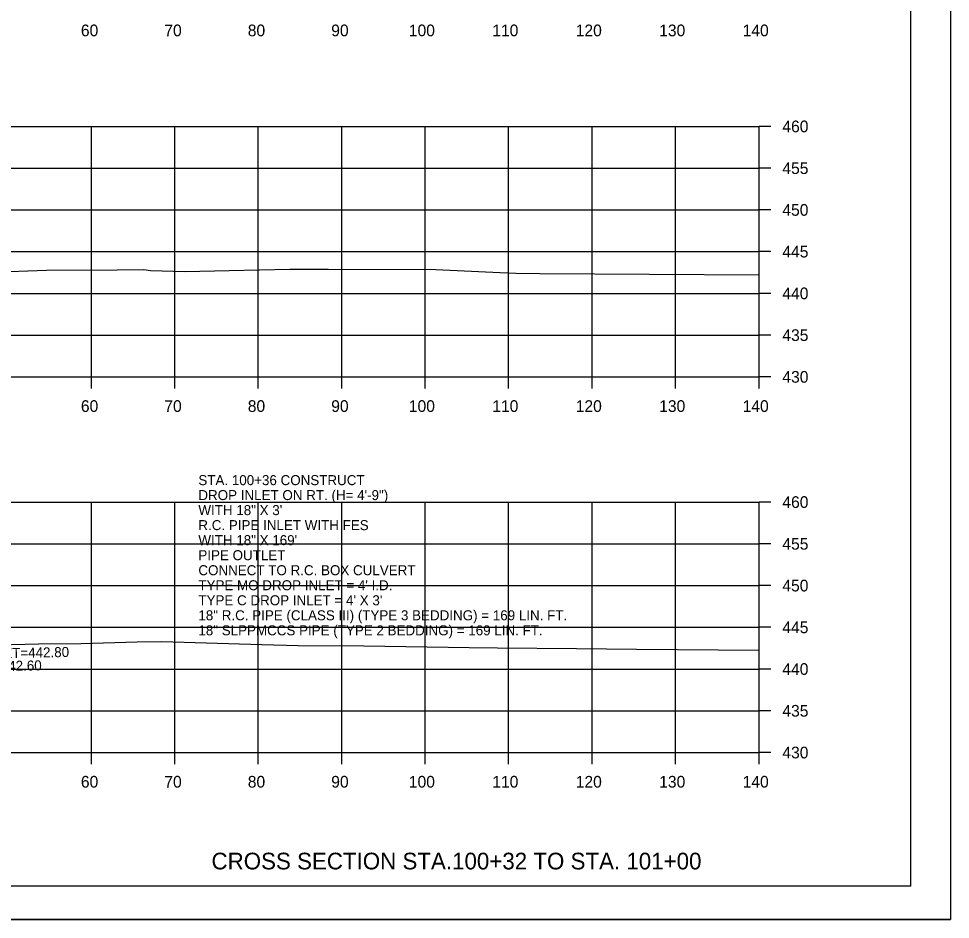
# Model space of a CAD drawing. Extents: x 1538688 to 1540766, y 656250 to 671912.
# Drawn here: x 1538909.5 to 1539021.1, y 656337.9 to 656445.8 of the extents above; entities that cross this region are included whole.
import ezdxf

# ---------------------------------------------------------------- set-up
doc = ezdxf.new("R2010")
doc.units = 0
doc.layers.add('19', color=7, linetype='Continuous')

msp = doc.modelspace()

# ---------------------------------------------------------------- linework, layer by layer
at = {"layer": '19'}
for p, q in [((1539016.36, 656341.88), (1539016.36, 656547.34)), ((1538718.18, 656432.88), (1538998.18, 656432.88)), ((1538918.18, 656402.88), (1538918.18, 656432.88)), ((1538928.18, 656402.88), (1538928.18, 656432.88)), ((1538938.18, 656402.88), (1538938.18, 656432.88)), ((1538948.18, 656402.88), (1538948.18, 656432.88)), ((1538958.18, 656402.88), (1538958.18, 656432.88)), ((1538968.18, 656402.88), (1538968.18, 656432.88)), ((1538978.18, 656402.88), (1538978.18, 656432.88)), ((1538988.18, 656402.88), (1538988.18, 656432.88)), ((1538998.18, 656402.88), (1538998.18, 656432.88)), ((1538998.18, 656402.88), (1538998.18, 656432.88)), ((1538999.58, 656432.88), (1538998.18, 656432.88)), ((1538718.18, 656427.88), (1538998.18, 656427.88)), ((1538999.58, 656427.88), (1538998.18, 656427.88)), ((1538718.18, 656422.88), (1538998.18, 656422.88)), ((1538999.58, 656422.88), (1538998.18, 656422.88)), ((1538718.18, 656417.88), (1538998.18, 656417.88)), ((1538999.58, 656417.88), (1538998.18, 656417.88)), ((1538718.18, 656412.88), (1538998.18, 656412.88)), ((1538999.58, 656412.88), (1538998.18, 656412.88)), ((1538718.18, 656407.88), (1538998.18, 656407.88)), ((1538999.58, 656407.88), (1538998.18, 656407.88)), ((1538718.18, 656402.88), (1538998.18, 656402.88)), ((1538718.18, 656402.88), (1538998.18, 656402.88)), ((1538918.18, 656401.48), (1538918.18, 656402.88)), ((1538928.18, 656401.48), (1538928.18, 656402.88)), ((1538938.18, 656401.48), (1538938.18, 656402.88)), ((1538948.18, 656401.48), (1538948.18, 656402.88)), ((1538958.18, 656401.48), (1538958.18, 656402.88)), ((1538968.18, 656401.48), (1538968.18, 656402.88)), ((1538978.18, 656401.48), (1538978.18, 656402.88)), ((1538988.18, 656401.48), (1538988.18, 656402.88)), ((1538998.18, 656401.48), (1538998.18, 656402.88)), ((1538999.58, 656402.88), (1538998.18, 656402.88)), ((1538718.18, 656387.88), (1538998.18, 656387.88)), ((1538918.18, 656357.88), (1538918.18, 656387.88)), ((1538928.18, 656357.88), (1538928.18, 656387.88)), ((1538938.18, 656357.88), (1538938.18, 656387.88)), ((1538948.18, 656357.88), (1538948.18, 656387.88)), ((1538958.18, 656357.88), (1538958.18, 656387.88)), ((1538968.18, 656357.88), (1538968.18, 656387.88)), ((1538978.18, 656357.88), (1538978.18, 656387.88)), ((1538988.18, 656357.88), (1538988.18, 656387.88)), ((1538998.18, 656357.88), (1538998.18, 656387.88)), ((1538998.18, 656357.88), (1538998.18, 656387.88)), ((1538999.58, 656387.88), (1538998.18, 656387.88)), ((1538718.18, 656382.88), (1538998.18, 656382.88)), ((1538999.58, 656382.88), (1538998.18, 656382.88)), ((1538718.18, 656377.88), (1538998.18, 656377.88)), ((1538999.58, 656377.88), (1538998.18, 656377.88)), ((1538718.18, 656372.88), (1538998.18, 656372.88)), ((1538999.58, 656372.88), (1538998.18, 656372.88)), ((1538718.18, 656367.88), (1538998.18, 656367.88)), ((1538999.58, 656367.88), (1538998.18, 656367.88)), ((1538718.18, 656362.88), (1538998.18, 656362.88)), ((1538999.58, 656362.88), (1538998.18, 656362.88)), ((1538718.18, 656357.88), (1538998.18, 656357.88)), ((1538718.18, 656357.88), (1538998.18, 656357.88)), ((1538918.18, 656356.48), (1538918.18, 656357.88)), ((1538928.18, 656356.48), (1538928.18, 656357.88)), ((1538938.18, 656356.48), (1538938.18, 656357.88)), ((1538948.18, 656356.48), (1538948.18, 656357.88)), ((1538958.18, 656356.48), (1538958.18, 656357.88)), ((1538968.18, 656356.48), (1538968.18, 656357.88)), ((1538978.18, 656356.48), (1538978.18, 656357.88)), ((1538988.18, 656356.48), (1538988.18, 656357.88)), ((1538998.18, 656356.48), (1538998.18, 656357.88)), ((1538999.58, 656357.88), (1538998.18, 656357.88)), ((1539016.36, 656341.88), (1538700.18, 656341.88)), ((1538687.78, 656337.9), (1539021.11, 656337.9))]:
    msp.add_line(p, q, dxfattribs=at)
msp.add_lwpolyline([(1538687.77, 656551.23), (1539021.11, 656551.23), (1539021.11, 656337.9), (1538687.77, 656337.9)], close=True, dxfattribs=at)
for points in [[(1538906.1, 656415.42), (1538912.78, 656415.65), (1538921.27, 656415.71), (1538924.45, 656415.73), (1538925.28, 656415.64), (1538929.43, 656415.52), (1538934.7, 656415.62), (1538941.95, 656415.78), (1538946.61, 656415.77), (1538959.47, 656415.75), (1538967.13, 656415.38), (1538969.04, 656415.29), (1538971.91, 656415.27), (1538998.18, 656415.09)], [(1538905.39, 656370.76), (1538911.86, 656370.92), (1538916.96, 656370.95), (1538923.68, 656371.15), (1538926.64, 656371.17), (1538938.62, 656370.84), (1538942.97, 656370.71), (1538950.83, 656370.65), (1538963.46, 656370.46), (1538966.86, 656370.44), (1538976.31, 656370.34), (1538983.51, 656370.27), (1538998.18, 656370.14)]]:
    msp.add_lwpolyline(points, dxfattribs=at)

# ---------------------------------------------------------------- texts
for s, height, p in [('60', 1.4, (1538916.92, 656443.68)), ('70', 1.4, (1538926.92, 656443.68)), ('80', 1.4, (1538936.92, 656443.68)), ('90', 1.4, (1538946.92, 656443.68)), ('100', 1.4, (1538956.22, 656443.68)), ('110', 1.4, (1538966.22, 656443.68)), ('120', 1.4, (1538976.22, 656443.68)), ('130', 1.4, (1538986.22, 656443.68)), ('140', 1.4, (1538996.22, 656443.68)), ('460', 1.4, (1539000.98, 656432.18)), ('455', 1.4, (1539000.98, 656427.18)), ('450', 1.4, (1539000.98, 656422.18)), ('445', 1.4, (1539000.98, 656417.18)), ('440', 1.4, (1539000.98, 656412.18)), ('435', 1.4, (1539000.98, 656407.18)), ('430', 1.4, (1539000.98, 656402.18)), ('60', 1.4, (1538916.92, 656398.68)), ('70', 1.4, (1538926.92, 656398.68)), ('80', 1.4, (1538936.92, 656398.68)), ('90', 1.4, (1538946.92, 656398.68)), ('100', 1.4, (1538956.22, 656398.68)), ('110', 1.4, (1538966.22, 656398.68)), ('120', 1.4, (1538976.22, 656398.68)), ('130', 1.4, (1538986.22, 656398.68)), ('140', 1.4, (1538996.22, 656398.68)), ('STA. 100+36 CONSTRUCT', 1.1993, (1538931, 656389.91)), ('DROP INLET ON RT. (H= 4\'-9") ', 1.1993, (1538931, 656388.12)), ('460', 1.4, (1539000.98, 656387.18)), ('WITH 18" X 3\'', 1.1993, (1538931, 656386.32)), ('R.C. PIPE INLET WITH FES', 1.1993, (1538931, 656384.52)), ('WITH 18" X 169\'', 1.1993, (1538931, 656382.72)), ('455', 1.4, (1539000.98, 656382.18)), ('PIPE OUTLET', 1.1993, (1538931, 656380.92)), ('CONNECT TO R.C. BOX CULVERT', 1.1993, (1538931, 656379.12)), ("TYPE MO DROP INLET = 4' I.D.", 1.1993, (1538931, 656377.32)), ('450', 1.4, (1539000.98, 656377.18)), ("TYPE C DROP INLET = 4' X 3'", 1.1993, (1538931, 656375.52)), ('18" R.C. PIPE (CLASS III) (TYPE 3 BEDDING) = 169 LIN. FT.', 1.1993, (1538931, 656373.72)), ('18" SLPPMCCS PIPE (TYPE 2 BEDDING) = 169 LIN. FT.', 1.1993, (1538931, 656371.92)), ('445', 1.4, (1539000.98, 656372.18)), ('440', 1.4, (1539000.98, 656367.18)), ('435', 1.4, (1539000.98, 656362.18)), ('430', 1.4, (1539000.98, 656357.18)), ('60', 1.4, (1538916.92, 656353.68)), ('70', 1.4, (1538926.92, 656353.68)), ('80', 1.4, (1538936.92, 656353.68)), ('90', 1.4, (1538946.92, 656353.68)), ('100', 1.4, (1538956.22, 656353.68)), ('110', 1.4, (1538966.22, 656353.68)), ('120', 1.4, (1538976.22, 656353.68)), ('130', 1.4, (1538986.22, 656353.68)), ('140', 1.4, (1538996.22, 656353.68)), ('CROSS SECTION STA.100+32 TO STA. 101+00', 2, (1538932.57, 656343.88))]:
    msp.add_text(s, height=height, dxfattribs=at).set_placement(p)
for s, p in [('F.L. INLET=442.80', (1538901.92, 656369.06)), ('F.L. INVERT=442.60', (1538897.3, 656367.43))]:
    msp.add_text(s, height=1.2, rotation=1.1458, dxfattribs=at).set_placement(p)

doc.saveas('drawing.dxf')
